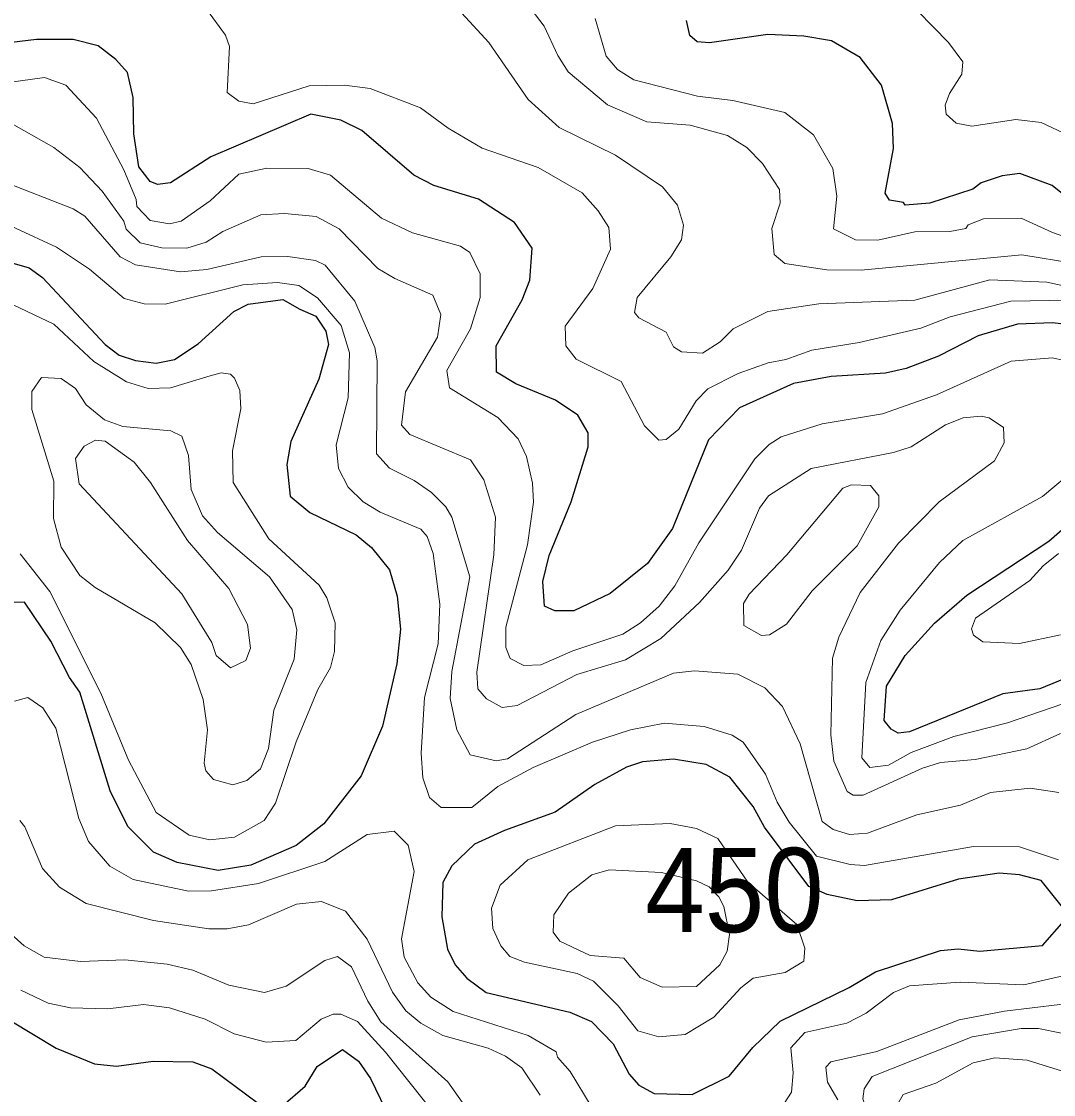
# Model space of a CAD drawing. Extents: x 673.3 to 698.5, y 6984.3 to 7012.3.
# Drawn here: x 693.851 to 694.832, y 6998.643 to 6999.662 of the extents above; entities that cross this region are included whole.
import ezdxf

# ---------------------------------------------------------------- set-up
doc = ezdxf.new("R2010")
doc.units = 0
doc.header["$LTSCALE"] = 0.032
doc.layers.add('1', color=7, linetype='Continuous', lineweight=25)
doc.layers.add('2', color=7, linetype='Continuous', lineweight=13)
doc.layers.add('21', color=7, linetype='Continuous')

msp = doc.modelspace()

# ---------------------------------------------------------------- linework, layer by layer
at = {"layer": '1'}
for points in [[(694.8545, 6999.487), (694.8303, 6999.5063), (694.7995, 6999.5178), (694.7827, 6999.5155), (694.763, 6999.5089), (694.755, 6999.5027), (694.7143, 6999.4896), (694.6906, 6999.4877), (694.6891, 6999.4901), (694.6758, 6999.4925), (694.6716, 6999.4991), (694.6796, 6999.5415), (694.6788, 6999.5653), (694.6682, 6999.6017), (694.6479, 6999.6277), (694.6207, 6999.6438), (694.5944, 6999.6481), (694.5604, 6999.6497), (694.505, 6999.6418), (694.4932, 6999.6426), (694.4863, 6999.6487), (694.4829, 6999.6629)], [(693.9574, 6999.59), (693.9521, 6999.6135), (693.941, 6999.6261), (693.9242, 6999.6389), (693.9006, 6999.6449), (693.8658, 6999.6448), (693.8316, 6999.6408)], [(694.8545, 6999.3729), (694.8306, 6999.376), (694.7975, 6999.3746), (694.76, 6999.3637), (694.7224, 6999.3442), (694.6916, 6999.3325), (694.672, 6999.328), (694.6205, 6999.3249), (694.5847, 6999.3183), (694.5335, 6999.2953), (694.5039, 6999.2647), (694.4699, 6999.1805), (694.4461, 6999.1475), (694.4104, 6999.1189), (694.3759, 6999.1025), (694.3579, 6999.1023), (694.3481, 6999.1068), (694.3466, 6999.1304), (694.3527, 6999.155), (694.3734, 6999.2059), (694.3897, 6999.258), (694.3897, 6999.2715), (694.3797, 6999.2882), (694.3587, 6999.3024), (694.3209, 6999.318), (694.3026, 6999.3292), (694.3022, 6999.3542), (694.3269, 6999.3978), (694.3344, 6999.4163), (694.3364, 6999.4468), (694.3198, 6999.4712), (694.2855, 6999.4933), (694.243, 6999.5063), (694.2241, 6999.5162), (694.1747, 6999.5585), (694.1547, 6999.5682), (694.1264, 6999.5739), (694.0313, 6999.5335), (693.9931, 6999.5089), (693.9805, 6999.5073), (693.9736, 6999.51), (693.9629, 6999.5241), (693.9582, 6999.5554), (693.9574, 6999.59)], [(693.8234, 6999.4381), (693.8586, 6999.4281), (693.8713, 6999.4188), (693.9309, 6999.3552), (693.9441, 6999.3453), (693.9596, 6999.3402), (693.9794, 6999.3376), (693.9966, 6999.3412), (694.0193, 6999.3559), (694.0531, 6999.3866), (694.0668, 6999.3936), (694.0998, 6999.398), (694.1159, 6999.3889), (694.1309, 6999.3823), (694.1405, 6999.3679), (694.1429, 6999.3552), (694.1338, 6999.3225), (694.1072, 6999.2632), (694.1036, 6999.2415), (694.1066, 6999.2113), (694.1254, 6999.1959), (694.1693, 6999.1747), (694.1839, 6999.1625), (694.2008, 6999.1415), (694.2081, 6999.1163), (694.2114, 6999.085), (694.208, 6999.0521), (694.1944, 6998.9928), (694.1741, 6998.9456), (694.1387, 6998.9002), (694.1123, 6998.8795), (694.0693, 6998.8609), (694.0382, 6998.8559), (693.9993, 6998.8633), (693.9769, 6998.8732), (693.9523, 6998.8977), (693.9356, 6998.9315), (693.9068, 6999.0251), (693.8969, 6999.0392), (693.8793, 6999.0736), (693.8544, 6999.1106), (693.8341, 6999.1104)], [(694.9412, 6999.0788), (694.8186, 6999.0283), (694.7834, 6999.0235), (694.6949, 6998.9876), (694.684, 6998.9862), (694.6775, 6998.9899), (694.6708, 6998.9983), (694.6729, 6999.0309), (694.6907, 6999.0599), (694.7185, 6999.0908), (694.7492, 6999.1173), (694.8273, 6999.1686), (694.8529, 6999.191)], [(694.8413, 6998.8195), (694.8199, 6998.8465), (694.7994, 6998.8516), (694.7799, 6998.8532), (694.7415, 6998.8477), (694.6777, 6998.828), (694.645, 6998.827), (694.6167, 6998.8331), (694.5991, 6998.8407), (694.5571, 6998.8971), (694.5465, 6998.9165), (694.5241, 6998.9444), (694.5016, 6998.9564), (694.4706, 6998.9615), (694.4411, 6998.9591), (694.4261, 6998.9541), (694.396, 6998.9375), (694.3583, 6998.9112), (694.3101, 6998.8938), (694.2817, 6998.8807), (694.2601, 6998.8604), (694.2517, 6998.8445), (694.2506, 6998.812), (694.2562, 6998.7811), (694.2634, 6998.7664), (694.2744, 6998.7537), (694.2929, 6998.7401), (694.3723, 6998.7214), (694.3929, 6998.7123), (694.4133, 6998.6913), (694.4285, 6998.6625), (694.4378, 6998.6521), (694.4523, 6998.6441), (694.4883, 6998.6432), (694.5235, 6998.6606), (694.5459, 6998.6877), (694.5719, 6998.7129), (694.6375, 6998.7446), (694.6625, 6998.7596), (694.7244, 6998.7799), (694.7412, 6998.7815), (694.7617, 6998.7793), (694.8213, 6998.7847), (694.8417, 6998.808)], [(693.5738, 6998.6415), (693.6426, 6998.671), (693.6716, 6998.6939), (693.6811, 6998.7089), (693.6893, 6998.7286), (693.6975, 6998.7837), (693.711, 6998.8144), (693.731, 6998.8224), (693.736, 6998.8221), (693.7482, 6998.8145), (693.7764, 6998.7729), (693.7853, 6998.755), (693.798, 6998.7391), (693.8843, 6998.687), (693.9208, 6998.6723), (693.9418, 6998.6701), (693.9765, 6998.6749), (694.0143, 6998.6741), (694.0322, 6998.6675), (694.0765, 6998.6345)], [(694.0995, 6998.6326), (694.1208, 6998.6511), (694.1321, 6998.6697), (694.1563, 6998.686), (694.1714, 6998.6749), (694.1829, 6998.6583), (694.2015, 6998.6198)]]:
    msp.add_lwpolyline(points, dxfattribs=at)
at = {"layer": '2'}
for points in [[(694.6879, 6999.6872), (694.732, 6999.6421), (694.7455, 6999.6236), (694.7446, 6999.6121), (694.7327, 6999.5938), (694.7286, 6999.5826), (694.7296, 6999.5739), (694.7393, 6999.5654), (694.7539, 6999.5626), (694.7959, 6999.569), (694.82, 6999.5662), (694.8568, 6999.5487)], [(694.0272, 6999.6736), (694.0452, 6999.6489), (694.0491, 6999.6382), (694.0469, 6999.5946), (694.0578, 6999.5864), (694.0716, 6999.5838), (694.1248, 6999.6008), (694.1582, 6999.6016), (694.1827, 6999.5983), (694.2304, 6999.5799), (694.2567, 6999.5606), (694.2891, 6999.5417), (694.342, 6999.5233), (694.3838, 6999.4992), (694.399, 6999.4824), (694.4092, 6999.4664), (694.411, 6999.4459), (694.3941, 6999.4084), (694.3678, 6999.3727), (694.3684, 6999.3541), (694.3782, 6999.3414)], [(694.6086, 6999.3939), (694.5602, 6999.3867), (694.5275, 6999.3703), (694.5151, 6999.3579), (694.4983, 6999.347), (694.4784, 6999.3484), (694.4707, 6999.353), (694.4636, 6999.3671), (694.4379, 6999.3805), (694.4337, 6999.3858), (694.4363, 6999.3999), (694.4683, 6999.4386), (694.4784, 6999.4548), (694.4801, 6999.4686), (694.4744, 6999.4876), (694.4603, 6999.5049), (694.4156, 6999.535), (694.3622, 6999.5615), (694.3328, 6999.5879), (694.2954, 6999.6422), (694.2658, 6999.674)], [(694.3355, 6999.6737), (694.3478, 6999.6576), (694.3607, 6999.6296), (694.3708, 6999.6142), (694.4079, 6999.5828), (694.4453, 6999.5668), (694.4864, 6999.5635), (694.5219, 6999.5538), (694.5402, 6999.5424), (694.5552, 6999.5273), (694.5713, 6999.5026), (694.5721, 6999.4894), (694.5642, 6999.4654), (694.5662, 6999.4408), (694.5763, 6999.4323), (694.6163, 6999.4261), (694.6489, 6999.4258), (694.8016, 6999.4404), (694.8518, 6999.4322)], [(694.8712, 6999.4473), (694.8306, 6999.4617), (694.801, 6999.4754), (694.765, 6999.4748), (694.7506, 6999.4689), (694.7483, 6999.4655), (694.7332, 6999.4625), (694.6998, 6999.4624), (694.6648, 6999.4543), (694.6435, 6999.4547), (694.6227, 6999.4652), (694.6259, 6999.4962), (694.622, 6999.5226), (694.6037, 6999.5545), (694.5764, 6999.5757), (694.5272, 6999.5871), (694.4934, 6999.591), (694.4329, 6999.6066), (694.4175, 6999.6165), (694.4067, 6999.629), (694.3963, 6999.665)], [(694.8306, 6999.3426), (694.7915, 6999.3395), (694.7206, 6999.3074), (694.6691, 6999.2894), (694.6118, 6999.2799), (694.5728, 6999.2676), (694.5616, 6999.2605), (694.5481, 6999.2469), (694.4949, 6999.1671), (694.4719, 6999.1261), (694.457, 6999.107), (694.4394, 6999.091), (694.4226, 6999.0802), (694.3752, 6999.0645), (694.3446, 6999.0511), (694.3287, 6999.0504), (694.3157, 6999.0572), (694.3115, 6999.0675), (694.3115, 6999.0868), (694.3319, 6999.1651), (694.3376, 6999.2057), (694.3369, 6999.2238), (694.331, 6999.2489), (694.3232, 6999.2656), (694.3037, 6999.286), (694.258, 6999.3141), (694.2555, 6999.3305), (694.278, 6999.3702), (694.2872, 6999.4), (694.287, 6999.4223), (694.2772, 6999.4428), (694.2684, 6999.4488), (694.2228, 6999.4615), (694.1933, 6999.4754), (694.1449, 6999.516), (694.1237, 6999.5226), (694.0843, 6999.5228), (694.058, 6999.517), (694.0306, 6999.4918), (694.0032, 6999.4723), (693.9921, 6999.4698), (693.9737, 6999.473), (693.9609, 6999.4865), (693.9603, 6999.4931), (693.9486, 6999.5213), (693.9226, 6999.5702), (693.8935, 6999.6017), (693.8734, 6999.609), (693.839, 6999.604)], [(693.8821, 6999.5424), (693.8346, 6999.5693)], [(694.8384, 6998.9859), (694.8062, 6998.9714), (694.7571, 6998.9612), (694.7244, 6998.9583), (694.7071, 6998.9531), (694.6508, 6998.9274), (694.6412, 6998.9275), (694.6355, 6998.931), (694.6231, 6998.9597), (694.6201, 6998.9848), (694.6218, 6999.0575), (694.6277, 6999.0775), (694.648, 6999.1198), (694.6845, 6999.1667), (694.723, 6999.206), (694.7755, 6999.2448), (694.7848, 6999.2618), (694.7841, 6999.2766), (694.7706, 6999.2857), (694.7629, 6999.2874), (694.7459, 6999.2857), (694.7291, 6999.279), (694.6963, 6999.2582), (694.6795, 6999.2529), (694.6015, 6999.2376), (694.5609, 6999.2117), (694.5525, 6999.1999), (694.5354, 6999.1601), (694.5227, 6999.141), (694.4953, 6999.1103), (694.4587, 6999.0763), (694.4251, 6999.0558), (694.3789, 6999.042), (694.3223, 6999.0124), (694.3081, 6999.0106), (694.2932, 6999.0189), (694.2847, 6999.0284), (694.2838, 6999.0443), (694.3002, 6999.1557), (694.3017, 6999.1914), (694.2905, 6999.2268), (694.278, 6999.2458), (694.2202, 6999.2699), (694.2122, 6999.2787), (694.2161, 6999.3105), (694.2464, 6999.3622), (694.2496, 6999.3839), (694.2421, 6999.4022), (694.206, 6999.4179), (694.1899, 6999.4275), (694.1532, 6999.4652), (694.1312, 6999.477), (694.1011, 6999.4796), (694.0788, 6999.4785), (694.0426, 6999.4627), (694.0267, 6999.4524), (694.0085, 6999.4468), (693.9848, 6999.447), (693.964, 6999.452), (693.951, 6999.4648), (693.9487, 6999.4723), (693.928, 6999.5008), (693.9067, 6999.5235), (693.8821, 6999.5424)], [(694.2603, 6999.0449), (694.2773, 6999.1348), (694.2602, 6999.1912), (694.2545, 6999.2011), (694.2407, 6999.2149), (694.2244, 6999.2262), (694.2009, 6999.2378), (694.1887, 6999.2515), (694.1894, 6999.3399), (694.1869, 6999.3525), (694.168, 6999.3966), (694.1397, 6999.4306), (694.1306, 6999.4351), (694.1045, 6999.4388), (694.0792, 6999.4387), (694.0276, 6999.4266), (694.0023, 6999.4242), (693.9596, 6999.431), (693.9452, 6999.4387), (693.9115, 6999.4772), (693.9005, 6999.4843), (693.8323, 6999.5106)], [(694.8363, 6998.8661), (694.7994, 6998.8784), (694.7557, 6998.8785), (694.6522, 6998.8606), (694.6385, 6998.8614), (694.6066, 6998.8696), (694.5805, 6998.9018), (694.5691, 6998.9206), (694.5582, 6998.9472), (694.537, 6998.9778), (694.5264, 6998.9844), (694.4997, 6998.9925), (694.462, 6998.9957), (694.4299, 6998.9893), (694.3938, 6998.9778), (694.3374, 6998.9537), (694.3037, 6998.9357), (694.2791, 6998.9156), (694.25, 6998.9156), (694.2391, 6998.9252), (694.2326, 6998.9437), (694.231, 6998.9671), (694.2342, 6999.0202), (694.2472, 6999.0711), (694.2488, 6999.1087), (694.2423, 6999.157), (694.2367, 6999.173), (694.2307, 6999.18), (694.1921, 6999.196), (694.1761, 6999.206), (694.1616, 6999.22), (694.1525, 6999.2375), (694.1502, 6999.2602), (694.1616, 6999.3046), (694.1629, 6999.3474), (694.1552, 6999.3733), (694.1326, 6999.3995), (694.1147, 6999.4113), (694.0947, 6999.4143), (694.0615, 6999.4119), (693.9878, 6999.3935), (693.9681, 6999.3938), (693.9489, 6999.399), (693.9159, 6999.4267), (693.8848, 6999.4477), (693.7696, 6999.5008)], [(693.7605, 6999.4321), (693.8821, 6999.3746), (693.9201, 6999.3392), (693.9513, 6999.32), (693.9719, 6999.3134), (693.9928, 6999.3141), (694.0306, 6999.3255), (694.0411, 6999.3283), (694.05, 6999.3271), (694.0538, 6999.3234), (694.0587, 6999.3116), (694.0599, 6999.2942), (694.0517, 6999.2544), (694.0526, 6999.2242), (694.0862, 6999.1709), (694.134, 6999.1268), (694.1413, 6999.1148), (694.1493, 6999.0909), (694.1486, 6999.0639), (694.1448, 6999.0486), (694.1328, 6999.0277), (694.1122, 6998.9781), (694.0927, 6998.9199), (694.082, 6998.9032), (694.0539, 6998.8874), (694.0303, 6998.8851)], [(694.9642, 6999.3842), (694.8252, 6999.4144), (694.7711, 6999.4166), (694.7, 6999.3973), (694.6086, 6999.3939)], [(694.3782, 6999.3414), (694.4211, 6999.3202), (694.4431, 6999.2781), (694.4568, 6999.2646), (694.4637, 6999.2652), (694.4758, 6999.2749), (694.4922, 6999.3018), (694.5032, 6999.3133), (694.5321, 6999.3279), (694.5605, 6999.338), (694.5775, 6999.341), (694.6021, 6999.35), (694.6469, 6999.3571), (694.7056, 6999.3709), (694.7334, 6999.3817), (694.7912, 6999.3964), (694.8464, 6999.3973)], [(694.8417, 6999.3402), (694.8306, 6999.3426)], [(694.9465, 6999.0505), (694.7879, 6998.9962), (694.7368, 6998.9831), (694.6965, 6998.9679), (694.6749, 6998.956), (694.6572, 6998.9535), (694.6496, 6998.9628), (694.6535, 6999.0345), (694.6676, 6999.0742), (694.686, 6999.1031), (694.7232, 6999.1484), (694.7456, 6999.1693), (694.8211, 6999.2111), (694.8543, 6999.2389)], [(694.0303, 6998.8851), (694.0107, 6998.8893), (693.9795, 6998.9109), (693.953, 6998.9605), (693.9268, 6999.0241), (693.8785, 6999.1209), (693.8502, 6999.1564)], [(694.8364, 6999.1567), (694.8218, 6999.1453), (694.809, 6999.1311), (694.7576, 6999.0956), (694.7538, 6999.0853), (694.7557, 6999.0793), (694.7645, 6999.073), (694.7994, 6999.0715), (694.8384, 6999.0796)], [(694.8367, 6998.9298), (694.8096, 6998.9339), (694.7717, 6998.9298), (694.7433, 6998.9179), (694.7019, 6998.9087), (694.6551, 6998.8913), (694.6377, 6998.89), (694.6222, 6998.8947), (694.612, 6998.9024), (694.5909, 6998.976), (694.5741, 6999.0115), (694.5573, 6999.0293), (694.5319, 6999.0422), (694.4905, 6999.0454), (694.4706, 6999.0431), (694.3778, 6999.0041), (694.313, 6998.9618), (694.3023, 6998.96), (694.2776, 6998.9656), (694.2648, 6998.9895), (694.2587, 6999.0192), (694.2603, 6999.0449)], [(693.8448, 6999.0167), (693.8576, 6999.0201), (693.8717, 6999.0104)], [(693.8717, 6999.0104), (693.8839, 6998.9909), (693.9059, 6998.9052), (693.915, 6998.8835), (693.9353, 6998.86), (693.9576, 6998.8474), (694.01, 6998.8362), (694.0318, 6998.8365), (694.0765, 6998.8435), (694.1395, 6998.8645), (694.1799, 6998.8899), (694.2053, 6998.8931), (694.2186, 6998.88), (694.2243, 6998.855), (694.2122, 6998.7911), (694.2149, 6998.7736), (694.228, 6998.7493), (694.2403, 6998.7355), (694.2613, 6998.722), (694.3326, 6998.6991), (694.3593, 6998.6838), (694.3604, 6998.6786), (694.3725, 6998.6649), (694.3926, 6998.6322)], [(693.8498, 6998.9032), (693.8546, 6998.8972), (693.8714, 6998.8578), (693.8875, 6998.8401), (693.9129, 6998.8246), (693.9768, 6998.8084), (694.0293, 6998.8003), (694.0468, 6998.8004), (694.0671, 6998.8041), (694.1126, 6998.824), (694.1364, 6998.8264), (694.1592, 6998.8173), (694.1796, 6998.7905), (694.2039, 6998.7403), (694.2166, 6998.7227), (694.2307, 6998.7109), (694.2517, 6998.6991), (694.2947, 6998.687), (694.311, 6998.6796), (694.3268, 6998.6685), (694.344, 6998.6426)], [(693.8349, 6998.8015), (693.8541, 6998.7844), (693.873, 6998.7735), (693.9075, 6998.7694), (693.9496, 6998.771), (693.9897, 6998.767), (694.0141, 6998.7613), (694.0485, 6998.7469), (694.0823, 6998.74), (694.1028, 6998.746), (694.1394, 6998.7704), (694.1516, 6998.7742), (694.165, 6998.7643), (694.1804, 6998.7319), (694.1928, 6998.7121), (694.2563, 6998.6551), (694.2873, 6998.6112)], [(694.5758, 6998.6346), (694.5827, 6998.6454), (694.5844, 6998.6638), (694.582, 6998.6875), (694.5955, 6998.702), (694.6354, 6998.711), (694.6536, 6998.7205), (694.6797, 6998.74), (694.6949, 6998.7464), (694.7431, 6998.7499), (694.8033, 6998.7474), (694.8461, 6998.7571)], [(693.8508, 6998.7421), (693.8769, 6998.7299), (693.8981, 6998.7254), (693.9335, 6998.7246), (693.9674, 6998.7286), (693.9921, 6998.7253), (694.026, 6998.7147), (694.0535, 6998.7007), (694.0837, 6998.6929), (694.112, 6998.6945), (694.1362, 6998.7146), (694.1476, 6998.7195), (694.1548, 6998.7195), (694.1707, 6998.7123), (694.1972, 6998.6833), (694.2439, 6998.6244)], [(694.6267, 6998.638), (694.6171, 6998.655), (694.6155, 6998.6692), (694.62, 6998.6742), (694.6638, 6998.684), (694.7421, 6998.7139), (694.785, 6998.7222), (694.8639, 6998.7319)], [(694.6255, 6998.5244), (694.6412, 6998.5229), (694.6561, 6998.5261), (694.6648, 6998.5313), (694.6748, 6998.5604), (694.6698, 6998.6016), (694.6546, 6998.6266), (694.6504, 6998.6391), (694.6518, 6998.6484), (694.6594, 6998.6601), (694.7543, 6998.6979), (694.8008, 6998.7058), (694.8173, 6998.7058), (694.8609, 6998.6969)], [(694.6839, 6998.6344), (694.6889, 6998.6431), (694.7198, 6998.6539), (694.7552, 6998.6731), (694.776, 6998.6781), (694.8065, 6998.6756), (694.8564, 6998.6602)]]:
    msp.add_lwpolyline(points, dxfattribs=at)
for points in [[(694.028, 6998.9893), (694.0241, 6999.0183), (694.0125, 6999.0514), (694.0026, 6999.0677), (693.9784, 6999.091), (693.9213, 6999.1246), (693.9068, 6999.1359), (693.8891, 6999.1629), (693.8817, 6999.1901), (693.8823, 6999.2257), (693.8612, 6999.2935), (693.8613, 6999.3107), (693.8704, 6999.3239), (693.889, 6999.3231), (693.9026, 6999.3134), (693.9129, 6999.2979), (693.9303, 6999.2838), (693.9478, 6999.2775), (693.9934, 6999.2734), (694.0038, 6999.2683), (694.0102, 6999.2499), (694.0126, 6999.2176), (694.0234, 6999.1926), (694.0377, 6999.1769), (694.087, 6999.1348), (694.1086, 6999.1036), (694.1128, 6999.0844), (694.1104, 6999.0564), (694.0912, 6999.0082), (694.086, 6998.9717), (694.0784, 6998.9525), (694.0653, 6998.9412), (694.0521, 6998.9373), (694.0338, 6998.9421), (694.0265, 6998.9505), (694.0249, 6998.9578)], [(694.0484, 6999.1236), (694.009, 6999.1691), (693.974, 6999.2244), (693.9586, 6999.2435), (693.9309, 6999.2636), (693.9216, 6999.2644), (693.9109, 6999.2588), (693.9028, 6999.2471), (693.9062, 6999.223), (694.0037, 6999.1187), (694.0322, 6999.0723), (694.0363, 6999.06), (694.0501, 6999.0482), (694.0646, 6999.0552), (694.0688, 6999.067), (694.0662, 6999.0893)], [(694.6656, 6999.2117), (694.6579, 6999.2214), (694.6398, 6999.2221), (694.6316, 6999.2189), (694.5783, 6999.1557), (694.5425, 6999.1182), (694.5372, 6999.1094), (694.5375, 6999.0884), (694.5544, 6999.0789), (694.5618, 6999.0797), (694.578, 6999.0896), (694.6024, 6999.1214), (694.645, 6999.164), (694.6658, 6999.2013)], [(694.4157, 6998.8981), (694.4674, 6998.9004), (694.4925, 6998.8957), (694.5127, 6998.8863), (694.5414, 6998.8449), (694.5879, 6998.8046), (694.5953, 6998.7821), (694.5946, 6998.7697), (694.5767, 6998.7591), (694.5464, 6998.7537), (694.5347, 6998.7445), (694.5089, 6998.7166), (694.4817, 6998.7001), (694.4567, 6998.6978), (694.4368, 6998.7037), (694.418, 6998.7273), (694.3946, 6998.7506), (694.3791, 6998.7579), (694.3293, 6998.7687), (694.3152, 6998.7741), (694.3066, 6998.7842), (694.2992, 6998.8009), (694.2978, 6998.8202), (694.3061, 6998.842), (694.3325, 6998.8661)], [(694.3932, 6998.8517), (694.4097, 6998.8566), (694.4592, 6998.854), (694.4925, 6998.8461), (694.5045, 6998.8402), (694.5139, 6998.8308), (694.5185, 6998.8217), (694.5239, 6998.795), (694.5218, 6998.7792), (694.5148, 6998.7663), (694.4926, 6998.7457), (694.46, 6998.745), (694.4391, 6998.7541), (694.4236, 6998.7726), (694.3916, 6998.7752), (694.3628, 6998.7886), (694.3564, 6998.7973), (694.357, 6998.8137), (694.3711, 6998.8344)]]:
    msp.add_lwpolyline(points, close=True, dxfattribs=at)

# ---------------------------------------------------------------- texts
at = {"layer": '21', "width": 0.95}
msp.add_text('450', height=0.08, dxfattribs=at).set_placement((694.4438, 6998.7973))

doc.saveas('drawing.dxf')
